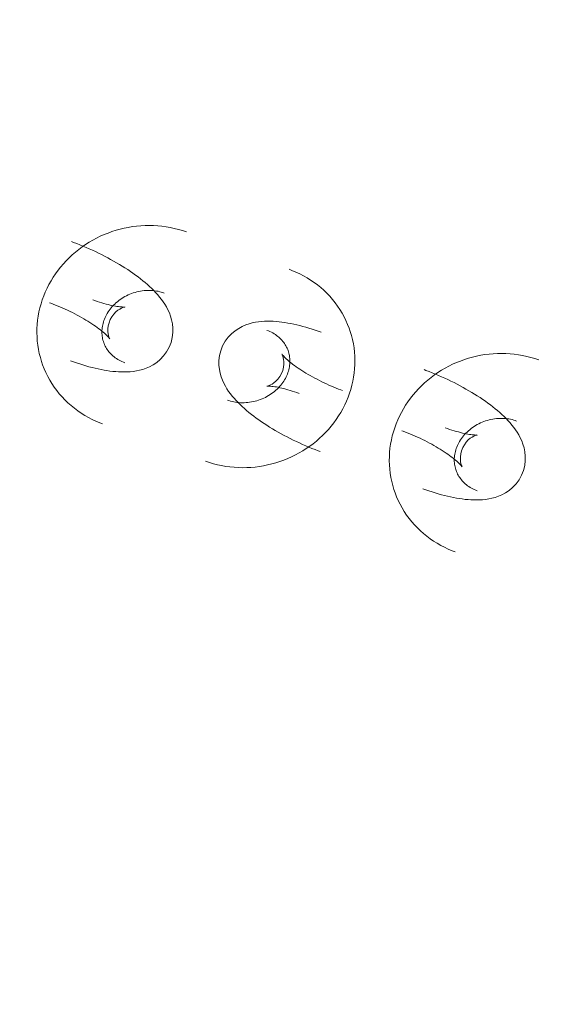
# Model space of a CAD drawing. Header units: millimetres. Extents: x -188930 to 271134, y -158090 to 283816.
# Tile 507 of 610: x 52105 to 52154, y 71541 to 71632. Entities that reach past the tile are written whole.
import ezdxf

# ---------------------------------------------------------------- set-up
doc = ezdxf.new("R2010")
doc.units = ezdxf.units.MM
doc.linetypes.add('AA_PRZERYWANA', pattern=[4, 3, -1])
doc.layers.add('A-DETL-1', color=5, linetype='AA_PRZERYWANA', lineweight=25)
doc.layers.add('I-FURN', color=30, linetype='Continuous', lineweight=9)

# ---------------------------------------------------------------- blocks, each defined once
blk = doc.blocks.new('LARSLAJ_hamak - LARSLAJ_hamak-V32-PZT-dwg')
at = {"layer": 'I-FURN', "flags": 128}
for points in [[(-3418.374, 96.643), (-3418.76, 96.669), (-3419.147, 96.677), (-3419.534, 96.669), (-3419.92, 96.643), (-3420.305, 96.601), (-3420.687, 96.542), (-3421.067, 96.467), (-3421.443, 96.375), (-3421.814, 96.268), (-3422.181, 96.144), (-3422.542, 96.005), (-3422.897, 95.851), (-3423.246, 95.682), (-3423.586, 95.499), (-3423.92, 95.301), (-3424.244, 95.09), (-3424.56, 94.866), (-3424.867, 94.629), (-3425.164, 94.381), (-3425.45, 94.12), (-3425.65, 93.925)], [(-3412.847, 79.438), (-3412.578, 79.718), (-3412.321, 80.008), (-3412.075, 80.308), (-3411.841, 80.617), (-3411.619, 80.936), (-3411.409, 81.262), (-3411.211, 81.597), (-3411.026, 81.939), (-3410.855, 82.288), (-3410.696, 82.643), (-3410.55, 83.004), (-3410.418, 83.37), (-3410.3, 83.74), (-3410.195, 84.115), (-3410.104, 84.494), (-3410.027, 84.876), (-3409.964, 85.26), (-3409.915, 85.647), (-3409.88, 86.035), (-3409.86, 86.424), (-3409.853, 86.813), (-3409.861, 87.202), (-3409.883, 87.591), (-3409.92, 87.979), (-3409.97, 88.365), (-3410.035, 88.748), (-3410.114, 89.129), (-3410.207, 89.507), (-3410.314, 89.881), (-3410.435, 90.25), (-3410.57, 90.615), (-3410.718, 90.974), (-3410.88, 91.326), (-3411.055, 91.673), (-3411.244, 92.012), (-3411.445, 92.343), (-3411.66, 92.666), (-3411.887, 92.981), (-3412.126, 93.286), (-3412.377, 93.581), (-3412.639, 93.865), (-3412.913, 94.139), (-3413.198, 94.401), (-3413.494, 94.652), (-3413.799, 94.889), (-3414.114, 95.114), (-3414.439, 95.325), (-3414.772, 95.522), (-3415.113, 95.705), (-3415.461, 95.874), (-3415.817, 96.027), (-3416.178, 96.164), (-3416.546, 96.286), (-3416.918, 96.392), (-3417.295, 96.481), (-3417.675, 96.554), (-3418.058, 96.61), (-3418.374, 96.643)], [(-3421.832, 85.375), (-3422.115, 85.764), (-3422.34, 86.176), (-3422.505, 86.595), (-3422.614, 87.007), (-3422.674, 87.4), (-3422.696, 87.772), (-3422.686, 88.12), (-3422.652, 88.446), (-3422.6, 88.753), (-3422.532, 89.043), (-3422.452, 89.319), (-3422.362, 89.583), (-3422.263, 89.838), (-3422.155, 90.086), (-3422.04, 90.328), (-3421.917, 90.566), (-3421.788, 90.8), (-3421.651, 91.032), (-3421.509, 91.261), (-3421.359, 91.489), (-3421.203, 91.716), (-3421.041, 91.942), (-3420.873, 92.168), (-3420.699, 92.393), (-3420.519, 92.617), (-3420.334, 92.841), (-3420.143, 93.064), (-3419.946, 93.286), (-3419.745, 93.508), (-3419.538, 93.729), (-3419.327, 93.949), (-3419.126, 94.153)], [(-3418.811, 90.014), (-3418.779, 90.02), (-3418.729, 90.032), (-3418.662, 90.05), (-3418.58, 90.075), (-3418.485, 90.107), (-3418.378, 90.147), (-3418.26, 90.193), (-3418.132, 90.248), (-3417.995, 90.309), (-3417.85, 90.377), (-3417.698, 90.453), (-3417.54, 90.535), (-3417.376, 90.624), (-3417.206, 90.72), (-3417.032, 90.821), (-3416.854, 90.929), (-3416.673, 91.042), (-3416.489, 91.161), (-3416.302, 91.285), (-3416.113, 91.413), (-3415.924, 91.547), (-3415.733, 91.684), (-3415.541, 91.826), (-3415.35, 91.971), (-3415.159, 92.12), (-3414.97, 92.272), (-3414.781, 92.426), (-3414.594, 92.583), (-3414.41, 92.742), (-3414.228, 92.902), (-3414.049, 93.064), (-3413.873, 93.226), (-3413.701, 93.39), (-3413.534, 93.553), (-3413.432, 93.653)], [(-3421.403, 89.687), (-3421.296, 89.79), (-3421.185, 89.889), (-3421.072, 89.981), (-3420.957, 90.068), (-3420.84, 90.149), (-3420.722, 90.224), (-3420.602, 90.293), (-3420.48, 90.357), (-3420.358, 90.414), (-3420.235, 90.466), (-3420.111, 90.512), (-3419.986, 90.552), (-3419.861, 90.587), (-3419.736, 90.616), (-3419.611, 90.639), (-3419.486, 90.657), (-3419.361, 90.669), (-3419.236, 90.676), (-3419.112, 90.677), (-3418.988, 90.673), (-3418.898, 90.666)], [(-3418.898, 90.666), (-3418.775, 90.653), (-3418.652, 90.634), (-3418.53, 90.609), (-3418.408, 90.579), (-3418.288, 90.544), (-3418.168, 90.503), (-3418.049, 90.457), (-3417.931, 90.405), (-3417.815, 90.348), (-3417.7, 90.285), (-3417.586, 90.217), (-3417.474, 90.143), (-3417.364, 90.063), (-3417.256, 89.978), (-3417.151, 89.887), (-3417.048, 89.791), (-3416.948, 89.689), (-3416.85, 89.582), (-3416.756, 89.47), (-3416.666, 89.353), (-3416.579, 89.23), (-3416.495, 89.103), (-3416.417, 88.971), (-3416.342, 88.835), (-3416.272, 88.694), (-3416.207, 88.549), (-3416.146, 88.401), (-3416.091, 88.249), (-3416.042, 88.093), (-3415.998, 87.935), (-3415.959, 87.774), (-3415.926, 87.611), (-3415.9, 87.446), (-3415.879, 87.279), (-3415.864, 87.11), (-3415.856, 86.941), (-3415.853, 86.771), (-3415.857, 86.601), (-3415.867, 86.431), (-3415.884, 86.261), (-3415.906, 86.092), (-3415.935, 85.925), (-3415.97, 85.758), (-3416.01, 85.594), (-3416.057, 85.432), (-3416.109, 85.272), (-3416.166, 85.116), (-3416.23, 84.962), (-3416.298, 84.812), (-3416.371, 84.666), (-3416.449, 84.523), (-3416.532, 84.385), (-3416.619, 84.251), (-3416.711, 84.122), (-3416.806, 83.998), (-3416.905, 83.879), (-3417.007, 83.766), (-3417.093, 83.676)], [(-3421.832, 85.375), (-3421.5, 85.027), (-3421.134, 84.732), (-3420.751, 84.495), (-3420.366, 84.315), (-3419.989, 84.185), (-3419.628, 84.097), (-3419.283, 84.044), (-3418.956, 84.019), (-3418.645, 84.016), (-3418.348, 84.031), (-3418.062, 84.06), (-3417.786, 84.102), (-3417.517, 84.154), (-3417.254, 84.216), (-3416.996, 84.286), (-3416.74, 84.364), (-3416.486, 84.45), (-3416.234, 84.543), (-3415.983, 84.642), (-3415.731, 84.749), (-3415.48, 84.861), (-3415.229, 84.98), (-3414.977, 85.106), (-3414.725, 85.237), (-3414.472, 85.374), (-3414.219, 85.516), (-3413.965, 85.664), (-3413.711, 85.818), (-3413.457, 85.977), (-3413.203, 86.141), (-3412.948, 86.309), (-3412.695, 86.483), (-3412.442, 86.66), (-3412.189, 86.842), (-3411.938, 87.029), (-3411.688, 87.219), (-3411.44, 87.412), (-3411.193, 87.609), (-3410.949, 87.81), (-3410.707, 88.013), (-3410.467, 88.219), (-3410.231, 88.427), (-3409.997, 88.638), (-3409.767, 88.851), (-3409.541, 89.066), (-3409.319, 89.283), (-3409.186, 89.415)], [(-3417.226, 89.22), (-3417.442, 89.446), (-3417.674, 89.634), (-3417.906, 89.778), (-3418.125, 89.88), (-3418.318, 89.947), (-3418.481, 89.987), (-3418.61, 90.007), (-3418.707, 90.014), (-3418.773, 90.015), (-3418.81, 90.013), (-3418.822, 90.012)], [(-3417.226, 89.22), (-3417.042, 88.968), (-3416.9, 88.706), (-3416.799, 88.451), (-3416.737, 88.218), (-3416.706, 88.016), (-3416.696, 87.849), (-3416.7, 87.718), (-3416.709, 87.621), (-3416.72, 87.556), (-3416.729, 87.52), (-3416.732, 87.509)], [(-3416.728, 87.519), (-3416.716, 87.549), (-3416.696, 87.597), (-3416.666, 87.659), (-3416.627, 87.735), (-3416.578, 87.823), (-3416.52, 87.922), (-3416.453, 88.03), (-3416.377, 88.146), (-3416.292, 88.269), (-3416.199, 88.4), (-3416.098, 88.536), (-3415.988, 88.677), (-3415.871, 88.823), (-3415.747, 88.972), (-3415.616, 89.125), (-3415.479, 89.281), (-3415.335, 89.439), (-3415.185, 89.6), (-3415.03, 89.761), (-3414.879, 89.914)], [(-3432.78, 86.782), (-3433.048, 86.502), (-3433.306, 86.212), (-3433.552, 85.912), (-3433.786, 85.603), (-3434.008, 85.284), (-3434.218, 84.957), (-3434.415, 84.623), (-3434.6, 84.281), (-3434.772, 83.932), (-3434.931, 83.577), (-3435.076, 83.216), (-3435.208, 82.85), (-3435.327, 82.479), (-3435.432, 82.104), (-3435.523, 81.726), (-3435.6, 81.344), (-3435.663, 80.96), (-3435.712, 80.573), (-3435.746, 80.185), (-3435.767, 79.796), (-3435.773, 79.407), (-3435.765, 79.018), (-3435.743, 78.629), (-3435.707, 78.241), (-3435.656, 77.855), (-3435.592, 77.471), (-3435.513, 77.091), (-3435.42, 76.713), (-3435.313, 76.339), (-3435.192, 75.97), (-3435.057, 75.605), (-3434.909, 75.246), (-3434.747, 74.893), (-3434.571, 74.547), (-3434.383, 74.208), (-3434.181, 73.877), (-3433.967, 73.554), (-3433.74, 73.239), (-3433.501, 72.934), (-3433.25, 72.639), (-3432.987, 72.354), (-3432.713, 72.081), (-3432.428, 71.819), (-3432.133, 71.568), (-3431.827, 71.331), (-3431.512, 71.106), (-3431.188, 70.895), (-3430.855, 70.697), (-3430.514, 70.515), (-3430.165, 70.346), (-3429.81, 70.193), (-3429.448, 70.056), (-3429.081, 69.934), (-3428.708, 69.828), (-3428.332, 69.739), (-3427.952, 69.666), (-3427.569, 69.61), (-3427.253, 69.577)], [(-3423.795, 80.845), (-3424.127, 81.193), (-3424.492, 81.488), (-3424.875, 81.725), (-3425.261, 81.905), (-3425.637, 82.035), (-3425.999, 82.123), (-3426.343, 82.175), (-3426.67, 82.201), (-3426.981, 82.204), (-3427.279, 82.189), (-3427.564, 82.16), (-3427.84, 82.118), (-3428.109, 82.066), (-3428.372, 82.004), (-3428.631, 81.934), (-3428.887, 81.856), (-3429.14, 81.77), (-3429.393, 81.677), (-3429.644, 81.577), (-3429.895, 81.471), (-3430.146, 81.359), (-3430.398, 81.24), (-3430.649, 81.114), (-3430.902, 80.983), (-3431.154, 80.846), (-3431.408, 80.704), (-3431.662, 80.555), (-3431.916, 80.402), (-3432.17, 80.243), (-3432.424, 80.079), (-3432.678, 79.911), (-3432.932, 79.737), (-3433.185, 79.56), (-3433.437, 79.377), (-3433.689, 79.191), (-3433.939, 79.001), (-3434.187, 78.808), (-3434.433, 78.611), (-3434.678, 78.41), (-3434.92, 78.207), (-3435.159, 78.001), (-3435.396, 77.793), (-3435.629, 77.582), (-3435.859, 77.369), (-3436.086, 77.154), (-3436.308, 76.937), (-3436.441, 76.805)], [(-3426.728, 75.554), (-3426.852, 75.567), (-3426.974, 75.586), (-3427.097, 75.611), (-3427.218, 75.64), (-3427.339, 75.676), (-3427.459, 75.717), (-3427.578, 75.763), (-3427.695, 75.815), (-3427.812, 75.872), (-3427.927, 75.935), (-3428.041, 76.003), (-3428.152, 76.077), (-3428.262, 76.157), (-3428.37, 76.242), (-3428.476, 76.333), (-3428.579, 76.429), (-3428.679, 76.531), (-3428.776, 76.638), (-3428.87, 76.75), (-3428.961, 76.867), (-3429.048, 76.99), (-3429.131, 77.117), (-3429.21, 77.249), (-3429.285, 77.385), (-3429.355, 77.526), (-3429.42, 77.671), (-3429.48, 77.819), (-3429.535, 77.971), (-3429.585, 78.127), (-3429.629, 78.285), (-3429.668, 78.446), (-3429.7, 78.609), (-3429.727, 78.774), (-3429.748, 78.941), (-3429.762, 79.11), (-3429.771, 79.279), (-3429.773, 79.449), (-3429.769, 79.619), (-3429.759, 79.789), (-3429.743, 79.959), (-3429.72, 80.128), (-3429.692, 80.295), (-3429.657, 80.461), (-3429.617, 80.626), (-3429.57, 80.788), (-3429.518, 80.947), (-3429.46, 81.104), (-3429.397, 81.258), (-3429.329, 81.408), (-3429.255, 81.554), (-3429.177, 81.697), (-3429.094, 81.835), (-3429.007, 81.968), (-3428.916, 82.097), (-3428.821, 82.221), (-3428.722, 82.34), (-3428.62, 82.454), (-3428.533, 82.543)], [(-3423.795, 80.845), (-3423.512, 80.456), (-3423.287, 80.044), (-3423.122, 79.625), (-3423.013, 79.213), (-3422.952, 78.82), (-3422.931, 78.448), (-3422.941, 78.1), (-3422.974, 77.773), (-3423.027, 77.467), (-3423.094, 77.177), (-3423.174, 76.901), (-3423.264, 76.637), (-3423.364, 76.382), (-3423.471, 76.134), (-3423.587, 75.892), (-3423.709, 75.654), (-3423.839, 75.42), (-3423.975, 75.188), (-3424.118, 74.959), (-3424.267, 74.731), (-3424.423, 74.504), (-3424.585, 74.278), (-3424.753, 74.052), (-3424.927, 73.827), (-3425.107, 73.603), (-3425.293, 73.379), (-3425.484, 73.156), (-3425.68, 72.934), (-3425.882, 72.712), (-3426.088, 72.491), (-3426.3, 72.271), (-3426.501, 72.067)], [(-3428.898, 78.701), (-3428.91, 78.67), (-3428.931, 78.623), (-3428.961, 78.56), (-3429, 78.484), (-3429.048, 78.397), (-3429.106, 78.298), (-3429.173, 78.19), (-3429.25, 78.074), (-3429.334, 77.951), (-3429.428, 77.82), (-3429.529, 77.684), (-3429.638, 77.543), (-3429.755, 77.397), (-3429.879, 77.248), (-3430.01, 77.095), (-3430.148, 76.939), (-3430.292, 76.78), (-3430.441, 76.62), (-3430.597, 76.459), (-3430.748, 76.305)], [(-3428.4, 77), (-3428.584, 77.252), (-3428.727, 77.514), (-3428.827, 77.768), (-3428.889, 78.001), (-3428.921, 78.204), (-3428.93, 78.371), (-3428.927, 78.502), (-3428.917, 78.598), (-3428.906, 78.663), (-3428.898, 78.7), (-3428.895, 78.711)], [(-3428.4, 77), (-3428.185, 76.774), (-3427.953, 76.586), (-3427.72, 76.442), (-3427.502, 76.34), (-3427.308, 76.273), (-3427.146, 76.233), (-3427.016, 76.213), (-3426.92, 76.206), (-3426.854, 76.205), (-3426.816, 76.207), (-3426.804, 76.208)], [(-3424.223, 76.533), (-3424.331, 76.429), (-3424.441, 76.331), (-3424.554, 76.239), (-3424.669, 76.152), (-3424.786, 76.071), (-3424.905, 75.996), (-3425.025, 75.927), (-3425.146, 75.863), (-3425.269, 75.805), (-3425.392, 75.754), (-3425.516, 75.708), (-3425.64, 75.667), (-3425.765, 75.633), (-3425.89, 75.604), (-3426.015, 75.581), (-3426.14, 75.563), (-3426.265, 75.551), (-3426.39, 75.544), (-3426.515, 75.543), (-3426.639, 75.547), (-3426.728, 75.554)], [(-3426.816, 76.206), (-3426.847, 76.2), (-3426.898, 76.188), (-3426.965, 76.17), (-3427.046, 76.145), (-3427.142, 76.113), (-3427.249, 76.073), (-3427.367, 76.026), (-3427.495, 75.972), (-3427.631, 75.911), (-3427.776, 75.842), (-3427.928, 75.767), (-3428.087, 75.685), (-3428.251, 75.596), (-3428.42, 75.5), (-3428.594, 75.399), (-3428.772, 75.291), (-3428.954, 75.178), (-3429.138, 75.059), (-3429.325, 74.935), (-3429.513, 74.807), (-3429.703, 74.673), (-3429.894, 74.536), (-3430.085, 74.394), (-3430.276, 74.249), (-3430.467, 74.1), (-3430.657, 73.948), (-3430.846, 73.794), (-3431.032, 73.637), (-3431.217, 73.478), (-3431.399, 73.318), (-3431.578, 73.156), (-3431.754, 72.993), (-3431.925, 72.83), (-3432.093, 72.667), (-3432.194, 72.567)], [(-3442.819, 72.152), (-3443.205, 72.178), (-3443.592, 72.186), (-3443.979, 72.178), (-3444.365, 72.152), (-3444.75, 72.11), (-3445.132, 72.051), (-3445.512, 71.976), (-3445.888, 71.884), (-3446.259, 71.777), (-3446.626, 71.653), (-3446.987, 71.514), (-3447.342, 71.36), (-3447.691, 71.191), (-3448.032, 71.008), (-3448.365, 70.81), (-3448.689, 70.599), (-3449.005, 70.375), (-3449.312, 70.138), (-3449.609, 69.889), (-3449.895, 69.629), (-3450.095, 69.434)], [(-3442.819, 72.152), (-3443.205, 72.178), (-3443.592, 72.186), (-3443.979, 72.178), (-3444.365, 72.152), (-3444.75, 72.11), (-3445.132, 72.051), (-3445.512, 71.976), (-3445.888, 71.884), (-3446.259, 71.777), (-3446.626, 71.653), (-3446.987, 71.514), (-3447.342, 71.36), (-3447.691, 71.191), (-3448.032, 71.008), (-3448.365, 70.81), (-3448.689, 70.599), (-3449.005, 70.375), (-3449.312, 70.138), (-3449.609, 69.889), (-3449.895, 69.629), (-3450.095, 69.434)], [(-3437.292, 54.947), (-3437.023, 55.227), (-3436.766, 55.517), (-3436.52, 55.817), (-3436.286, 56.126), (-3436.064, 56.445), (-3435.854, 56.771), (-3435.656, 57.106), (-3435.471, 57.448), (-3435.3, 57.797), (-3435.141, 58.152), (-3434.995, 58.513), (-3434.863, 58.879), (-3434.745, 59.249), (-3434.64, 59.624), (-3434.549, 60.003), (-3434.472, 60.385), (-3434.409, 60.769), (-3434.36, 61.156), (-3434.325, 61.544), (-3434.305, 61.933), (-3434.298, 62.322), (-3434.306, 62.711), (-3434.328, 63.1), (-3434.365, 63.488), (-3434.415, 63.874), (-3434.48, 64.257), (-3434.559, 64.638), (-3434.652, 65.016), (-3434.759, 65.39), (-3434.88, 65.759), (-3435.015, 66.124), (-3435.163, 66.483), (-3435.325, 66.835), (-3435.501, 67.182), (-3435.689, 67.521), (-3435.891, 67.852), (-3436.105, 68.175), (-3436.332, 68.49), (-3436.571, 68.795), (-3436.822, 69.09), (-3437.085, 69.374), (-3437.359, 69.648), (-3437.643, 69.91), (-3437.939, 70.161), (-3438.244, 70.398), (-3438.56, 70.623), (-3438.884, 70.834), (-3439.217, 71.031), (-3439.558, 71.214), (-3439.906, 71.383), (-3440.262, 71.536), (-3440.624, 71.673), (-3440.991, 71.795), (-3441.363, 71.901), (-3441.74, 71.99), (-3442.12, 72.063), (-3442.503, 72.119), (-3442.819, 72.152)], [(-3437.292, 54.947), (-3437.023, 55.227), (-3436.766, 55.517), (-3436.52, 55.817), (-3436.286, 56.126), (-3436.064, 56.445), (-3435.854, 56.771), (-3435.656, 57.106), (-3435.471, 57.448), (-3435.3, 57.797), (-3435.141, 58.152), (-3434.995, 58.513), (-3434.863, 58.879), (-3434.745, 59.249), (-3434.64, 59.624), (-3434.549, 60.003), (-3434.472, 60.385), (-3434.409, 60.769), (-3434.36, 61.156), (-3434.325, 61.544), (-3434.305, 61.933), (-3434.298, 62.322), (-3434.306, 62.711), (-3434.328, 63.1), (-3434.365, 63.488), (-3434.415, 63.874), (-3434.48, 64.257), (-3434.559, 64.638), (-3434.652, 65.016), (-3434.759, 65.39), (-3434.88, 65.759), (-3435.015, 66.124), (-3435.163, 66.483), (-3435.325, 66.835), (-3435.501, 67.182), (-3435.689, 67.521), (-3435.891, 67.852), (-3436.105, 68.175), (-3436.332, 68.49), (-3436.571, 68.795), (-3436.822, 69.09), (-3437.085, 69.374), (-3437.359, 69.648), (-3437.643, 69.91), (-3437.939, 70.161), (-3438.244, 70.398), (-3438.56, 70.623), (-3438.884, 70.834), (-3439.217, 71.031), (-3439.558, 71.214), (-3439.906, 71.383), (-3440.262, 71.536), (-3440.624, 71.673), (-3440.991, 71.795), (-3441.363, 71.901), (-3441.74, 71.99), (-3442.12, 72.063), (-3442.503, 72.119), (-3442.819, 72.152)], [(-3427.253, 69.577), (-3426.867, 69.551), (-3426.48, 69.543), (-3426.093, 69.551), (-3425.707, 69.577), (-3425.322, 69.619), (-3424.94, 69.678), (-3424.56, 69.753), (-3424.184, 69.845), (-3423.812, 69.952), (-3423.446, 70.076), (-3423.084, 70.215), (-3422.729, 70.369), (-3422.381, 70.538), (-3422.04, 70.721), (-3421.707, 70.919), (-3421.382, 71.13), (-3421.066, 71.354), (-3420.76, 71.59), (-3420.463, 71.839), (-3420.176, 72.1), (-3419.977, 72.295)], [(-3446.277, 60.884), (-3446.56, 61.273), (-3446.785, 61.685), (-3446.95, 62.104), (-3447.059, 62.516), (-3447.119, 62.909), (-3447.141, 63.281), (-3447.131, 63.629), (-3447.098, 63.955), (-3447.045, 64.262), (-3446.977, 64.552), (-3446.898, 64.828), (-3446.807, 65.092), (-3446.708, 65.347), (-3446.6, 65.595), (-3446.485, 65.837), (-3446.362, 66.075), (-3446.233, 66.309), (-3446.097, 66.541), (-3445.954, 66.77), (-3445.804, 66.998), (-3445.649, 67.225), (-3445.487, 67.451), (-3445.318, 67.677), (-3445.144, 67.901), (-3444.965, 68.126), (-3444.779, 68.35), (-3444.588, 68.573), (-3444.391, 68.795), (-3444.19, 69.017), (-3443.983, 69.238), (-3443.772, 69.458), (-3443.571, 69.662)], [(-3443.256, 65.523), (-3443.224, 65.529), (-3443.174, 65.541), (-3443.107, 65.559), (-3443.025, 65.584), (-3442.93, 65.616), (-3442.823, 65.656), (-3442.705, 65.702), (-3442.577, 65.757), (-3442.44, 65.818), (-3442.296, 65.886), (-3442.144, 65.962), (-3441.985, 66.044), (-3441.821, 66.133), (-3441.651, 66.229), (-3441.477, 66.33), (-3441.299, 66.438), (-3441.118, 66.551), (-3440.934, 66.67), (-3440.747, 66.794), (-3440.559, 66.922), (-3440.369, 67.056), (-3440.178, 67.193), (-3439.987, 67.335), (-3439.795, 67.48), (-3439.605, 67.629), (-3439.415, 67.781), (-3439.226, 67.935), (-3439.039, 68.092), (-3438.855, 68.251), (-3438.673, 68.411), (-3438.494, 68.573), (-3438.318, 68.735), (-3438.146, 68.898), (-3437.979, 69.062), (-3437.878, 69.162)], [(-3445.849, 65.196), (-3445.741, 65.299), (-3445.63, 65.398), (-3445.517, 65.49), (-3445.402, 65.577), (-3445.285, 65.658), (-3445.167, 65.733), (-3445.047, 65.802), (-3444.925, 65.866), (-3444.803, 65.923), (-3444.68, 65.975), (-3444.556, 66.021), (-3444.431, 66.061), (-3444.307, 66.096), (-3444.182, 66.125), (-3444.056, 66.148), (-3443.931, 66.166), (-3443.806, 66.178), (-3443.681, 66.185), (-3443.557, 66.186), (-3443.433, 66.182), (-3443.344, 66.175)], [(-3445.849, 65.196), (-3445.741, 65.299), (-3445.63, 65.398), (-3445.517, 65.49), (-3445.402, 65.577), (-3445.285, 65.658), (-3445.167, 65.733), (-3445.047, 65.802), (-3444.925, 65.866), (-3444.803, 65.923), (-3444.68, 65.975), (-3444.556, 66.021), (-3444.431, 66.061), (-3444.307, 66.096), (-3444.182, 66.125), (-3444.056, 66.148), (-3443.931, 66.166), (-3443.806, 66.178), (-3443.681, 66.185), (-3443.557, 66.186), (-3443.433, 66.182), (-3443.344, 66.175)], [(-3443.344, 66.175), (-3443.22, 66.162), (-3443.097, 66.143), (-3442.975, 66.118), (-3442.853, 66.088), (-3442.733, 66.053), (-3442.613, 66.012), (-3442.494, 65.966), (-3442.376, 65.914), (-3442.26, 65.857), (-3442.145, 65.794), (-3442.031, 65.726), (-3441.919, 65.652), (-3441.809, 65.572), (-3441.702, 65.487), (-3441.596, 65.396), (-3441.493, 65.3), (-3441.393, 65.198), (-3441.295, 65.091), (-3441.201, 64.979), (-3441.111, 64.862), (-3441.024, 64.739), (-3440.941, 64.612), (-3440.862, 64.48), (-3440.787, 64.344), (-3440.717, 64.203), (-3440.652, 64.058), (-3440.592, 63.91), (-3440.537, 63.758), (-3440.487, 63.602), (-3440.443, 63.444), (-3440.404, 63.283), (-3440.371, 63.12), (-3440.345, 62.955), (-3440.324, 62.788), (-3440.309, 62.619), (-3440.301, 62.45), (-3440.298, 62.28), (-3440.302, 62.11), (-3440.312, 61.94), (-3440.329, 61.77), (-3440.351, 61.601), (-3440.38, 61.434), (-3440.415, 61.267), (-3440.455, 61.103), (-3440.502, 60.941), (-3440.554, 60.781), (-3440.612, 60.625), (-3440.675, 60.471), (-3440.743, 60.321), (-3440.816, 60.175), (-3440.895, 60.032), (-3440.977, 59.894), (-3441.065, 59.76), (-3441.156, 59.631), (-3441.251, 59.507), (-3441.35, 59.388), (-3441.452, 59.275), (-3441.538, 59.185)], [(-3443.344, 66.175), (-3443.22, 66.162), (-3443.097, 66.143), (-3442.975, 66.118), (-3442.853, 66.088), (-3442.733, 66.053), (-3442.613, 66.012), (-3442.494, 65.966), (-3442.376, 65.914), (-3442.26, 65.857), (-3442.145, 65.794), (-3442.031, 65.726), (-3441.919, 65.652), (-3441.809, 65.572), (-3441.702, 65.487), (-3441.596, 65.396), (-3441.493, 65.3), (-3441.393, 65.198), (-3441.295, 65.091), (-3441.201, 64.979), (-3441.111, 64.862), (-3441.024, 64.739), (-3440.941, 64.612), (-3440.862, 64.48), (-3440.787, 64.344), (-3440.717, 64.203), (-3440.652, 64.058), (-3440.592, 63.91), (-3440.537, 63.758), (-3440.487, 63.602), (-3440.443, 63.444), (-3440.404, 63.283), (-3440.371, 63.12), (-3440.345, 62.955), (-3440.324, 62.788), (-3440.309, 62.619), (-3440.301, 62.45), (-3440.298, 62.28), (-3440.302, 62.11), (-3440.312, 61.94), (-3440.329, 61.77), (-3440.351, 61.601), (-3440.38, 61.434), (-3440.415, 61.267), (-3440.455, 61.103), (-3440.502, 60.941), (-3440.554, 60.781), (-3440.612, 60.625), (-3440.675, 60.471), (-3440.743, 60.321), (-3440.816, 60.175), (-3440.895, 60.032), (-3440.977, 59.894), (-3441.065, 59.76), (-3441.156, 59.631), (-3441.251, 59.507), (-3441.35, 59.388), (-3441.452, 59.275), (-3441.538, 59.185)], [(-3441.671, 64.729), (-3441.887, 64.955), (-3442.119, 65.143), (-3442.352, 65.287), (-3442.57, 65.389), (-3442.763, 65.456), (-3442.926, 65.496), (-3443.055, 65.516), (-3443.152, 65.523), (-3443.218, 65.524), (-3443.256, 65.522), (-3443.267, 65.521)], [(-3446.277, 60.884), (-3445.945, 60.536), (-3445.579, 60.241), (-3445.196, 60.004), (-3444.811, 59.823), (-3444.435, 59.694), (-3444.073, 59.606), (-3443.728, 59.553), (-3443.401, 59.528), (-3443.09, 59.525), (-3442.793, 59.54), (-3442.508, 59.569), (-3442.231, 59.611), (-3441.963, 59.663), (-3441.699, 59.725), (-3441.441, 59.795), (-3441.185, 59.873), (-3440.931, 59.959), (-3440.679, 60.052), (-3440.428, 60.151), (-3440.177, 60.258), (-3439.925, 60.37), (-3439.674, 60.489), (-3439.422, 60.615), (-3439.17, 60.746), (-3438.917, 60.883), (-3438.664, 61.025), (-3438.41, 61.173), (-3438.156, 61.327), (-3437.902, 61.486), (-3437.648, 61.65), (-3437.394, 61.818), (-3437.14, 61.992), (-3436.887, 62.169), (-3436.634, 62.351), (-3436.383, 62.538), (-3436.133, 62.728), (-3435.885, 62.921), (-3435.638, 63.118), (-3435.394, 63.319), (-3435.152, 63.522), (-3434.912, 63.728), (-3434.676, 63.936), (-3434.442, 64.147), (-3434.212, 64.36), (-3433.986, 64.575), (-3433.764, 64.791), (-3433.631, 64.924)], [(-3441.671, 64.729), (-3441.488, 64.477), (-3441.345, 64.215), (-3441.244, 63.96), (-3441.182, 63.727), (-3441.151, 63.525), (-3441.141, 63.358), (-3441.145, 63.227), (-3441.155, 63.13), (-3441.166, 63.065), (-3441.174, 63.029), (-3441.177, 63.018)], [(-3441.173, 63.028), (-3441.162, 63.058), (-3441.141, 63.106), (-3441.111, 63.168), (-3441.072, 63.244), (-3441.023, 63.332), (-3440.965, 63.431), (-3440.898, 63.539), (-3440.822, 63.655), (-3440.737, 63.778), (-3440.644, 63.908), (-3440.543, 64.045), (-3440.433, 64.186), (-3440.317, 64.332), (-3440.192, 64.481), (-3440.061, 64.634), (-3439.924, 64.79), (-3439.78, 64.948), (-3439.63, 65.109), (-3439.475, 65.27), (-3439.324, 65.423)]]:
    blk.add_lwpolyline(points, dxfattribs=at)

msp = doc.modelspace()

# ---------------------------------------------------------------- linework, layer by layer
at = {"layer": 'A-DETL-1'}
msp.add_arc((41477.345, 67739.671), 13801.495, 353.4957032, 77.1828573, dxfattribs=at)

# ---------------------------------------------------------------- block references
at = {"layer": 'I-FURN', "rotation": 114.9659055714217}
msp.add_blockref('LARSLAJ_hamak - LARSLAJ_hamak-V32-PZT-dwg', (50752.094, 74740.314), dxfattribs=at)

doc.saveas('drawing.dxf')
